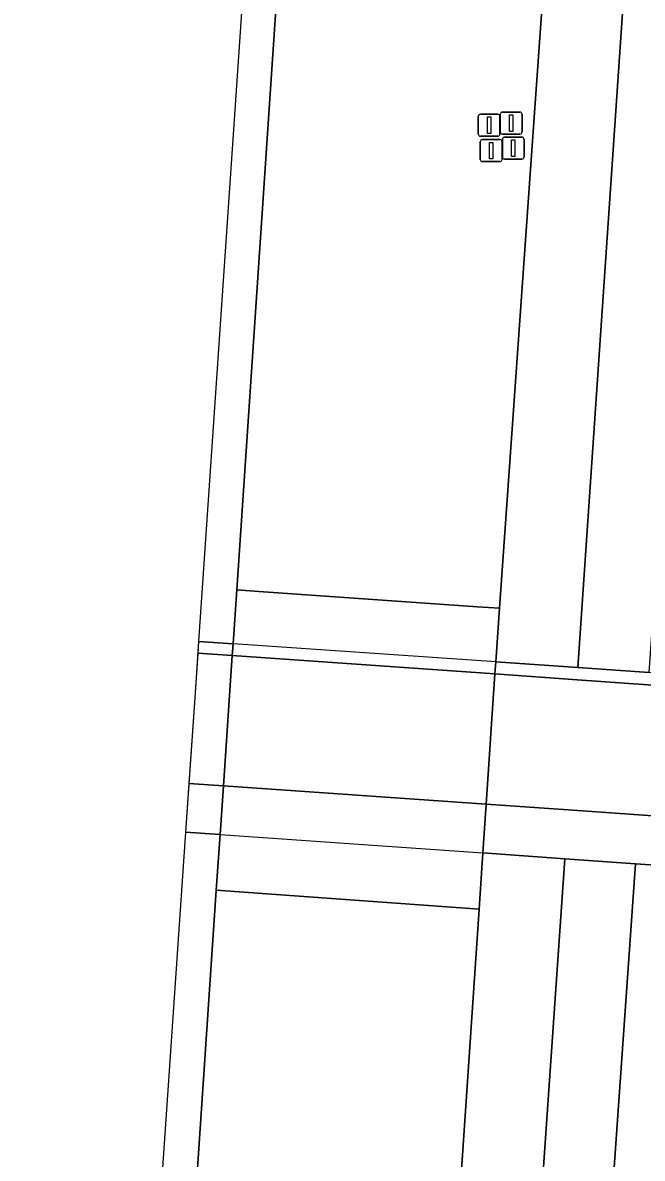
# Model space of a CAD drawing. Extents: x 161848 to 162726, y 385382 to 386521.
# Drawn here: x 161866 to 161894.2, y 385740.7 to 385792.4 of the extents above; entities that cross this region are included whole.
import ezdxf

# ---------------------------------------------------------------- set-up
doc = ezdxf.new("R2010")
doc.units = 0
for name, color, linetype in [('IMGEO_Berm_groen', 7, 'Continuous'), ('IMGEO_Fietspad_gesloten', 7, 'Continuous'), ('IMGEO_Rijbaan_regionaal_gesloten', 7, 'Continuous'), ('IMGEO_Verkeersbordpaal', 7, 'Continuous'), ('IMGEO_Verkeerseiland_open', 7, 'Continuous'), ('IMGEO_Voetpad_open', 7, 'Continuous')]:
    doc.layers.add(name, color=color, linetype=linetype)

msp = doc.modelspace()

# ---------------------------------------------------------------- linework, layer by layer
at = {"layer": 'IMGEO_Berm_groen'}
for points in [[(161891.348, 385999.175), (161889.369, 385969.842), (161881.653, 385855.03), (161875.71, 385766.607), (161876.708, 385766.537), (161886.669, 385765.84), (161887.667, 385765.77), (161889.229, 385787.874), (161890.255, 385802.397), (161892.576, 385836.929), (161893.738, 385854.209), (161900.311, 385951.981), (161902.378, 385982.726), (161903.388, 385997.75)], [(161879.855, 385650.506), (161886.734, 385752.082), (161874.777, 385752.943), (161874.574, 385750), (161867.677, 385647.213)]]:
    msp.add_lwpolyline(points, dxfattribs=at)
at = {"layer": 'IMGEO_Fietspad_gesloten'}
msp.add_lwpolyline([(161873.526, 385757.796), (161875.102, 385757.687), (161887.057, 385756.859), (161890.79, 385756.594), (161894.014, 385756.366), (161897.767, 385756.1), (161901.212, 385755.855), (161902.521, 385755.761), (161905.41, 385755.554), (161907.595, 385755.397), (161908.051, 385761.317), (161905.858, 385761.473), (161902.944, 385761.68), (161901.625, 385761.774), (161898.114, 385762.023), (161894.431, 385762.285), (161891.197, 385762.515), (161887.457, 385762.781), (161875.504, 385763.623), (161873.933, 385763.733), (161873.809, 385761.928)], close=True, dxfattribs=at)
at = {"layer": 'IMGEO_Rijbaan_regionaal_gesloten'}
for points in [[(161873.969, 385764.259), (161875.54, 385764.148), (161875.71, 385766.607), (161881.653, 385855.03), (161889.369, 385969.842), (161891.348, 385999.175), (161889.915, 385999.289), (161882.5, 385888.923)], [(161897.442, 385853.958), (161907.136, 385997.383), (161903.388, 385997.75), (161902.378, 385982.726), (161900.311, 385951.981), (161893.738, 385854.209), (161892.576, 385836.929), (161890.255, 385802.397), (161889.229, 385787.874), (161887.667, 385765.77), (161887.496, 385763.329), (161891.235, 385763.071)], [(161910.537, 385997.05), (161907.136, 385997.383), (161897.442, 385853.958), (161891.235, 385763.071), (161894.471, 385762.848), (161896.507, 385791.78), (161900.748, 385853.733), (161908.023, 385958.495)], [(161873.375, 385755.589), (161874.953, 385755.481), (161875.102, 385757.687), (161875.504, 385763.623), (161875.54, 385764.148), (161873.969, 385764.259), (161873.809, 385761.928)], [(161901.625, 385761.774), (161901.665, 385762.351), (161898.148, 385762.594), (161894.471, 385762.848), (161891.235, 385763.071), (161887.496, 385763.329), (161887.457, 385762.781), (161887.057, 385756.859), (161886.907, 385754.638), (161890.637, 385754.375), (161893.858, 385754.148), (161897.637, 385753.881), (161901.058, 385753.64), (161901.212, 385755.855)], [(161865.968, 385647.294), (161867.677, 385647.213), (161874.574, 385750), (161874.777, 385752.943), (161874.793, 385753.164), (161874.953, 385755.481), (161873.375, 385755.589), (161866.102, 385649.309)], [(161890.637, 385754.375), (161886.907, 385754.638), (161886.734, 385752.082), (161879.855, 385650.506), (161879.601, 385646.755), (161883.172, 385646.619)], [(161893.858, 385754.148), (161890.637, 385754.375), (161883.172, 385646.619), (161886.367, 385646.496), (161891.109, 385715.089)], [(161897.637, 385753.881), (161893.858, 385754.148), (161891.109, 385715.089), (161886.367, 385646.496), (161890.2, 385646.349), (161892.195, 385678.884)]]:
    msp.add_lwpolyline(points, close=True, dxfattribs=at)
at = {"layer": 'IMGEO_Verkeersbordpaal'}
for p, q in [((161886.696, 385787.341), (161886.696, 385788.141)), ((161886.696, 385788.141), (161886.696, 385787.341)), ((161886.796, 385788.241), (161887.586, 385788.241)), ((161887.586, 385788.241), (161886.796, 385788.241)), ((161887.686, 385788.141), (161887.686, 385787.341)), ((161887.686, 385787.341), (161887.686, 385788.141)), ((161887.702, 385787.436), (161887.702, 385788.236)), ((161887.702, 385788.236), (161887.702, 385787.436)), ((161887.802, 385788.336), (161888.592, 385788.336)), ((161888.592, 385788.336), (161887.802, 385788.336)), ((161888.692, 385788.236), (161888.692, 385787.436)), ((161888.692, 385787.436), (161888.692, 385788.236)), ((161886.791, 385786.183), (161886.791, 385786.983)), ((161886.791, 385786.983), (161886.791, 385786.183)), ((161887.586, 385787.241), (161886.796, 385787.241)), ((161886.796, 385787.241), (161887.586, 385787.241)), ((161886.891, 385787.083), (161887.681, 385787.083)), ((161887.681, 385787.083), (161886.891, 385787.083)), ((161887.781, 385786.983), (161887.781, 385786.183)), ((161887.781, 385786.183), (161887.781, 385786.983)), ((161887.797, 385786.297), (161887.797, 385787.097)), ((161887.797, 385787.097), (161887.797, 385786.297)), ((161888.592, 385787.336), (161887.802, 385787.336)), ((161887.802, 385787.336), (161888.592, 385787.336)), ((161887.897, 385787.197), (161888.687, 385787.197)), ((161888.687, 385787.197), (161887.897, 385787.197)), ((161888.787, 385787.097), (161888.787, 385786.297)), ((161888.787, 385786.297), (161888.787, 385787.097)), ((161887.681, 385786.083), (161886.891, 385786.083)), ((161886.891, 385786.083), (161887.681, 385786.083)), ((161888.687, 385786.197), (161887.897, 385786.197)), ((161887.897, 385786.197), (161888.687, 385786.197))]:
    msp.add_line(p, q, dxfattribs=at)
for points in [[(161887.116, 385788.116), (161887.266, 385788.116), (161887.266, 385787.366), (161887.116, 385787.366), (161887.116, 385788.116)], [(161888.122, 385788.211), (161888.272, 385788.211), (161888.272, 385787.461), (161888.122, 385787.461), (161888.122, 385788.211)], [(161887.211, 385786.958), (161887.361, 385786.958), (161887.361, 385786.208), (161887.211, 385786.208), (161887.211, 385786.958)], [(161888.217, 385787.072), (161888.367, 385787.072), (161888.367, 385786.322), (161888.217, 385786.322), (161888.217, 385787.072)]]:
    msp.add_lwpolyline(points, dxfattribs=at)
for centre, start, end in [((161886.796, 385788.141), 90, 180), ((161886.796, 385788.141), 90, 180), ((161887.586, 385788.141), 0, 90), ((161887.586, 385788.141), 360, 90), ((161887.802, 385788.236), 90, 180), ((161887.802, 385788.236), 90, 180), ((161888.592, 385788.236), 0, 90), ((161888.592, 385788.236), 360, 90), ((161887.802, 385787.436), 180, 270), ((161887.802, 385787.436), 180, 270), ((161888.592, 385787.436), 270, 0), ((161888.592, 385787.436), 270, 0), ((161886.796, 385787.341), 180, 270), ((161886.796, 385787.341), 180, 270), ((161886.891, 385786.983), 90, 180), ((161886.891, 385786.983), 90, 180), ((161887.586, 385787.341), 270, 0), ((161887.586, 385787.341), 270, 0), ((161887.681, 385786.983), 0, 90), ((161887.681, 385786.983), 360, 90), ((161887.897, 385787.097), 90, 180), ((161887.897, 385787.097), 90, 180), ((161888.687, 385787.097), 0, 90), ((161888.687, 385787.097), 360, 90), ((161886.891, 385786.183), 180, 270), ((161886.891, 385786.183), 180, 270), ((161887.681, 385786.183), 270, 0), ((161887.681, 385786.183), 270, 0), ((161887.897, 385786.297), 180, 270), ((161887.897, 385786.297), 180, 270), ((161888.687, 385786.297), 270, 0), ((161888.687, 385786.297), 270, 0)]:
    msp.add_arc(centre, 0.1, start, end, dxfattribs=at)
at = {"layer": 'IMGEO_Verkeerseiland_open'}
msp.add_lwpolyline([(161887.667, 385765.77), (161886.669, 385765.84), (161876.708, 385766.537), (161875.71, 385766.607), (161875.54, 385764.148), (161875.504, 385763.623), (161875.102, 385757.687), (161874.953, 385755.481), (161874.793, 385753.164), (161874.777, 385752.943), (161886.734, 385752.082), (161886.907, 385754.638), (161887.057, 385756.859), (161887.457, 385762.781), (161887.496, 385763.329)], close=True, dxfattribs=at)
at = {"layer": 'IMGEO_Voetpad_open'}
for points in [[(161873.933, 385763.733), (161875.504, 385763.623), (161887.457, 385762.781), (161891.197, 385762.515), (161894.431, 385762.285), (161898.114, 385762.023), (161901.625, 385761.774), (161902.944, 385761.68), (161905.858, 385761.473), (161908.051, 385761.317), (161908.096, 385761.907), (161905.902, 385762.059), (161902.985, 385762.26), (161901.665, 385762.351), (161887.496, 385763.329), (161875.54, 385764.148), (161873.969, 385764.259)], [(161873.375, 385755.589), (161874.953, 385755.481), (161886.907, 385754.638), (161901.058, 385753.64), (161902.362, 385753.548), (161905.244, 385753.345), (161907.425, 385753.191), (161907.595, 385755.397), (161905.41, 385755.554), (161902.521, 385755.761), (161901.212, 385755.855), (161897.767, 385756.1), (161894.014, 385756.366), (161890.79, 385756.594), (161887.057, 385756.859), (161875.102, 385757.687), (161873.526, 385757.796)]]:
    msp.add_lwpolyline(points, close=True, dxfattribs=at)

doc.saveas('drawing.dxf')
